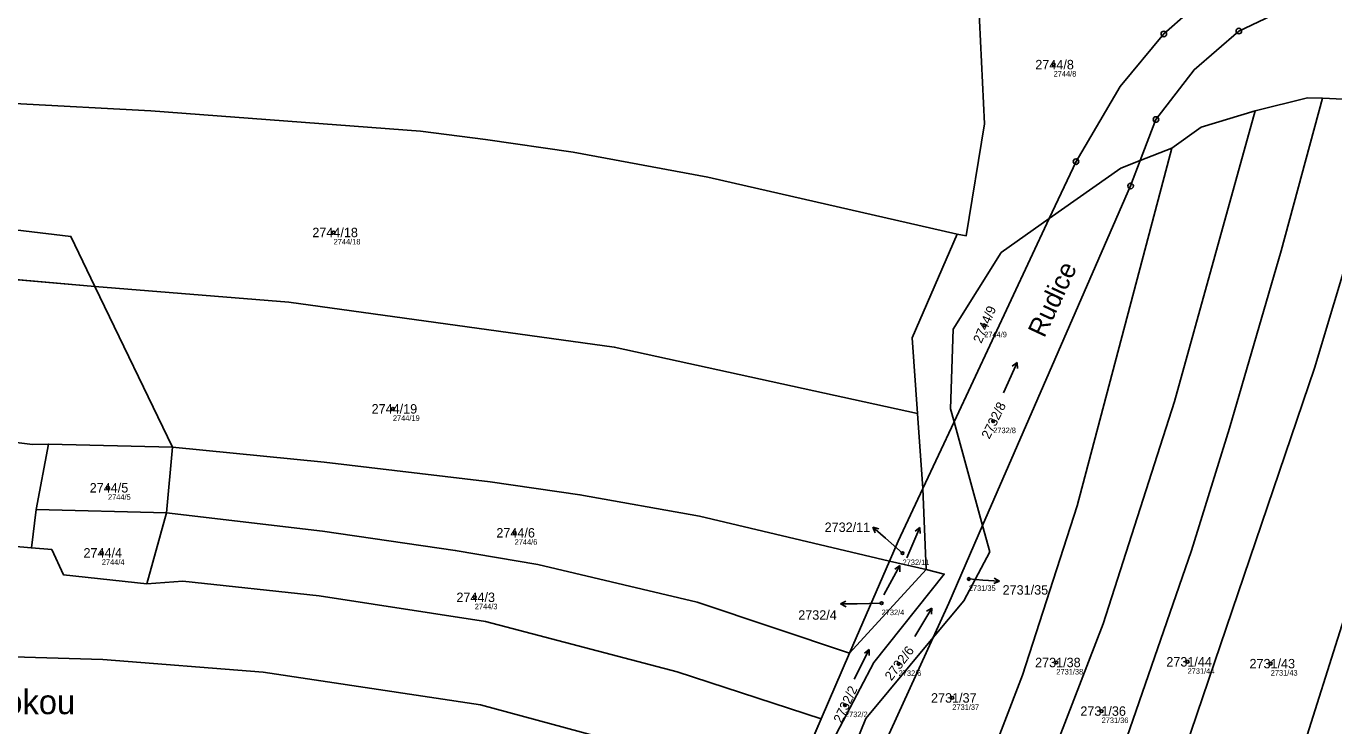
# Model space of a CAD drawing. Extents: x -739214 to -733252, y -1147612 to -1142842.
# Drawn here: x -737699 to -737463.1, y -1144600.1 to -1144474 of the extents above; entities that cross this region are included whole.
import ezdxf

# ---------------------------------------------------------------- set-up
doc = ezdxf.new("R2010")
doc.units = 0
for name, color, linetype in [('Definiční body', 7, 'Continuous'), ('Hranice parcel', 7, 'Continuous'), ('Parcelní čísla', 7, 'Continuous'), ('Polygon parcely', 7, 'Continuous'), ('Pop  PČ popisy', 7, 'Continuous'), ('Značky bodu BP', 7, 'Continuous'), ('Značky kultur', 7, 'Continuous')]:
    doc.layers.add(name, color=color, linetype=linetype)

msp = doc.modelspace()

# ---------------------------------------------------------------- linework, layer by layer
at = {"layer": 'Definiční body'}
for centre in [(-737513.69, -1144480.94), (-737643.55, -1144511.2), (-737526.21, -1144527.94), (-737632.86, -1144543), (-737524.58, -1144545.22), (-737684.24, -1144557.23), (-737610.9, -1144565.34), (-737685.36, -1144568.96), (-737540.93, -1144569), (-737528.98, -1144573.67), (-737618.09, -1144576.97), (-737544.71, -1144578.03), (-737541.64, -1144588.99), (-737513.19, -1144588.72), (-737489.52, -1144588.6), (-737474.52, -1144588.93), (-737531.96, -1144595.11), (-737551.32, -1144596.41), (-737505.03, -1144597.48)]:
    msp.add_circle(centre, 0.25, dxfattribs=at)
at = {"layer": 'Hranice parcel'}
for p, q in [((-737465.22, -1144486.97), (-737452.77, -1144487.61)), ((-737498.05, -1144498.22), (-737492.36, -1144496.01)), ((-737514.47, -1144508.7), (-737531.64, -1144545.31)), ((-737727.43, -1144517.4), (-737686.65, -1144520.92)), ((-737672.64, -1144549.91), (-737686.65, -1144520.92)), ((-737538.24, -1144543.81), (-737537.28, -1144557.34)), ((-737531.64, -1144545.31), (-737537.28, -1144557.34)), ((-737526.49, -1144564.03), (-737531.64, -1144545.31)), ((-737695, -1144549.36), (-737697.18, -1144561.12)), ((-737672.64, -1144549.91), (-737695, -1144549.36)), ((-737673.69, -1144561.74), (-737672.64, -1144549.91)), ((-737537.28, -1144557.34), (-737536.66, -1144571.93)), ((-737697.18, -1144561.12), (-737698.06, -1144568.08)), ((-737673.69, -1144561.74), (-737697.18, -1144561.12)), ((-737673.69, -1144561.74), (-737677.25, -1144574.53)), ((-737543.29, -1144570.44), (-737550.49, -1144587.04)), ((-737536.66, -1144571.93), (-737543.29, -1144570.44)), ((-737536.66, -1144571.93), (-737550.49, -1144587.04)), ((-737550.49, -1144587.04), (-737555.62, -1144598.88)), ((-737555.62, -1144598.88), (-737561.95, -1144613.5))]:
    msp.add_line(p, q, dxfattribs=at)
for points in [[(-737527.8, -1144458.01), (-737526.15, -1144491.59), (-737529.44, -1144511.78), (-737531.09, -1144511.5)], [(-737469.53, -1144461.1), (-737485.03, -1144467.62), (-737493.81, -1144475.41), (-737501.71, -1144484.9), (-737509.65, -1144498.42), (-737514.47, -1144508.7)], [(-737374.74, -1144470.47), (-737382.92, -1144472.63), (-737419.58, -1144470.13), (-737450.31, -1144468.38), (-737461.65, -1144467.91), (-737469.75, -1144469.95), (-737480.28, -1144474.89), (-737488.35, -1144481.87), (-737495.24, -1144490.83), (-737498.05, -1144498.22)], [(-737785.6, -1144478.09), (-737733.45, -1144484.87), (-737701.09, -1144487.96), (-737676.5, -1144489.26), (-737627.87, -1144492.95), (-737616.17, -1144494.42), (-737600.37, -1144496.74), (-737576.07, -1144501.23), (-737531.09, -1144511.5)], [(-737543.73, -1144698.47), (-737533.64, -1144680.41), (-737523.36, -1144658.64), (-737509.33, -1144625.43), (-737500.48, -1144602.25), (-737488.81, -1144568.54), (-737481.99, -1144546.46), (-737472.66, -1144514.49), (-737465.22, -1144486.97)], [(-737452.77, -1144487.61), (-737459.66, -1144512.44), (-737466.65, -1144535.64), (-737491.04, -1144607.5), (-737507.48, -1144650.85), (-737517.87, -1144673.95), (-737535.46, -1144706.84)], [(-737477.36, -1144489.25), (-737467.88, -1144486.94), (-737465.22, -1144486.97)], [(-737477.36, -1144489.25), (-737491.89, -1144541.69), (-737504.74, -1144581.75), (-737522.97, -1144628.95), (-737538.2, -1144664.88), (-737549.89, -1144690.4)], [(-737492.36, -1144496.01), (-737487.06, -1144492.24), (-737477.36, -1144489.25)], [(-737430.84, -1144490.18), (-737452.53, -1144552.95), (-737469.44, -1144606.6), (-737487.79, -1144657.32)], [(-737556.65, -1144679.62), (-737529.76, -1144618.22), (-737519.32, -1144590.99), (-737509.46, -1144560.48), (-737492.36, -1144496.01)], [(-737498.05, -1144498.22), (-737499.8, -1144502.82), (-737526.49, -1144564.03)], [(-737514.47, -1144508.7), (-737501.59, -1144499.6), (-737498.05, -1144498.22)], [(-737686.65, -1144520.92), (-737690.94, -1144511.91), (-737709.62, -1144509.71), (-737716.8, -1144508.31), (-737725.74, -1144515.57), (-737727.43, -1144517.4)], [(-737531.64, -1144545.31), (-737532.27, -1144543), (-737531.83, -1144528.62), (-737523.13, -1144514.82), (-737514.47, -1144508.7)], [(-737531.09, -1144511.5), (-737539.21, -1144530.18), (-737538.24, -1144543.81)], [(-737686.65, -1144520.92), (-737651.64, -1144523.76), (-737592.94, -1144531.85), (-737538.24, -1144543.81)], [(-737739.08, -1144544.3), (-737727.27, -1144545.46), (-737720.31, -1144546.63), (-737697.89, -1144549.41), (-737695, -1144549.36)], [(-737543.29, -1144570.44), (-737577.59, -1144562.37), (-737599.12, -1144558.48), (-737615.29, -1144556.13), (-737645.28, -1144552.58), (-737672.64, -1144549.91)], [(-737915.23, -1144553.85), (-737809.84, -1144559.77), (-737767.94, -1144562.09), (-737698.06, -1144568.08)], [(-737537.28, -1144557.34), (-737541.74, -1144566.86), (-737543.29, -1144570.44)], [(-737550.49, -1144587.04), (-737577.98, -1144577.84), (-737606.71, -1144571.06), (-737621.62, -1144568.51), (-737645.56, -1144565.07), (-737673.69, -1144561.74)], [(-737535.43, -1144584.24), (-737529.88, -1144577.6), (-737525.18, -1144568.79), (-737526.49, -1144564.03)], [(-737526.49, -1144564.03), (-737532.59, -1144578.03), (-737535.43, -1144584.24)], [(-737698.06, -1144568.08), (-737694.4, -1144568.38), (-737692.27, -1144572.92), (-737677.25, -1144574.53)], [(-737575.22, -1144650.26), (-737570.05, -1144641.02), (-737567.29, -1144634.02), (-737553.54, -1144602.81), (-737546.11, -1144588.73), (-737533.41, -1144572.78), (-737536.66, -1144571.93)], [(-737677.25, -1144574.53), (-737670.78, -1144574.07), (-737646.17, -1144576.7), (-737616.17, -1144581.32), (-737581.61, -1144590.43), (-737555.62, -1144598.88)], [(-737869.05, -1144579.05), (-737803.9, -1144581.02), (-737715.55, -1144587.26), (-737685.17, -1144588.21), (-737656.28, -1144590.45), (-737617.07, -1144596.37), (-737591.52, -1144603.26), (-737561.95, -1144613.5)], [(-737575.25, -1144657.54), (-737564.96, -1144634.24), (-737556.66, -1144621.17), (-737547.58, -1144598.79), (-737535.43, -1144584.24)], [(-737535.43, -1144584.24), (-737560.22, -1144638.53), (-737563.5, -1144650.83), (-737562.12, -1144666.52), (-737557.13, -1144678.86), (-737556.65, -1144679.62)]]:
    msp.add_lwpolyline(points, dxfattribs=at)
at = {"layer": 'Polygon parcely'}
for points in [[(-737676.5, -1144489.26), (-737627.87, -1144492.95), (-737616.17, -1144494.42), (-737600.37, -1144496.74), (-737576.07, -1144501.23), (-737531.09, -1144511.5), (-737529.44, -1144511.78), (-737526.15, -1144491.59), (-737527.8, -1144458.01), (-737551.39, -1144455.57), (-737569.83, -1144452.11), (-737583.62, -1144450.77), (-737650.15, -1144446.91), (-737705.41, -1144442.38), (-737711.09, -1144441.92), (-737719.38, -1144441.24), (-737747.06, -1144439.73), (-737762.92, -1144440.22), (-737769.4, -1144441.94), (-737768.36, -1144448.37), (-737773.14, -1144456.81), (-737785.6, -1144478.09), (-737733.45, -1144484.87), (-737701.09, -1144487.96)], [(-737531.83, -1144528.62), (-737523.13, -1144514.82), (-737514.47, -1144508.7), (-737509.65, -1144498.42), (-737501.71, -1144484.9), (-737493.81, -1144475.41), (-737485.03, -1144467.62), (-737469.53, -1144461.1), (-737511.53, -1144457.57), (-737512.79, -1144461.8), (-737527.8, -1144458.01), (-737526.15, -1144491.59), (-737529.44, -1144511.78), (-737531.09, -1144511.5), (-737539.21, -1144530.18), (-737538.24, -1144543.81), (-737537.28, -1144557.34), (-737531.64, -1144545.31), (-737532.27, -1144543)], [(-737493.81, -1144475.41), (-737501.71, -1144484.9), (-737509.65, -1144498.42), (-737514.47, -1144508.7), (-737501.59, -1144499.6), (-737498.05, -1144498.22), (-737495.24, -1144490.83), (-737488.35, -1144481.87), (-737480.28, -1144474.89), (-737469.75, -1144469.95), (-737461.65, -1144467.91), (-737450.31, -1144468.38), (-737419.58, -1144470.13), (-737382.92, -1144472.63), (-737374.74, -1144470.47), (-737378.93, -1144463.01), (-737385.16, -1144464.54), (-737419.08, -1144462.48), (-737453.02, -1144459.62), (-737469.53, -1144461.1), (-737485.03, -1144467.62)], [(-737498.05, -1144498.22), (-737492.36, -1144496.01), (-737487.06, -1144492.24), (-737477.36, -1144489.25), (-737467.88, -1144486.94), (-737465.22, -1144486.97), (-737452.77, -1144487.61), (-737430.84, -1144490.18), (-737410.03, -1144495.19), (-737393.15, -1144502.38), (-737385.05, -1144506.29), (-737378.65, -1144511.97), (-737367.72, -1144498.15), (-737363.27, -1144492.97), (-737374.74, -1144470.47), (-737382.92, -1144472.63), (-737419.58, -1144470.13), (-737450.31, -1144468.38), (-737461.65, -1144467.91), (-737469.75, -1144469.95), (-737480.28, -1144474.89), (-737488.35, -1144481.87), (-737495.24, -1144490.83)], [(-737538.2, -1144664.88), (-737549.89, -1144690.4), (-737546.72, -1144695.45), (-737543.73, -1144698.47), (-737533.64, -1144680.41), (-737523.36, -1144658.64), (-737509.33, -1144625.43), (-737500.48, -1144602.25), (-737488.81, -1144568.54), (-737481.99, -1144546.46), (-737472.66, -1144514.49), (-737465.22, -1144486.97), (-737467.88, -1144486.94), (-737477.36, -1144489.25), (-737491.89, -1144541.69), (-737504.74, -1144581.75), (-737522.97, -1144628.95)], [(-737452.77, -1144487.61), (-737465.22, -1144486.97), (-737472.66, -1144514.49), (-737481.99, -1144546.46), (-737488.81, -1144568.54), (-737500.48, -1144602.25), (-737509.33, -1144625.43), (-737523.36, -1144658.64), (-737533.64, -1144680.41), (-737543.73, -1144698.47), (-737535.46, -1144706.84), (-737517.87, -1144673.95), (-737507.48, -1144650.85), (-737491.04, -1144607.5), (-737466.65, -1144535.64), (-737459.66, -1144512.44)], [(-737535.46, -1144706.84), (-737528.5, -1144713.88), (-737524.9, -1144718.17), (-737522.78, -1144714.79), (-737517.37, -1144703.59), (-737513.71, -1144695.94), (-737505.37, -1144683.55), (-737487.79, -1144657.32), (-737469.44, -1144606.6), (-737452.53, -1144552.95), (-737430.84, -1144490.18), (-737452.77, -1144487.61), (-737459.66, -1144512.44), (-737466.65, -1144535.64), (-737491.04, -1144607.5), (-737507.48, -1144650.85), (-737517.87, -1144673.95)], [(-737549.89, -1144690.4), (-737538.2, -1144664.88), (-737522.97, -1144628.95), (-737504.74, -1144581.75), (-737491.89, -1144541.69), (-737477.36, -1144489.25), (-737487.06, -1144492.24), (-737492.36, -1144496.01), (-737509.46, -1144560.48), (-737519.32, -1144590.99), (-737529.76, -1144618.22), (-737556.65, -1144679.62)], [(-737437.82, -1144568.21), (-737410.03, -1144495.19), (-737430.84, -1144490.18), (-737452.53, -1144552.95), (-737469.44, -1144606.6), (-737487.79, -1144657.32), (-737477.29, -1144642.31), (-737452.14, -1144608.41)], [(-737563.5, -1144650.83), (-737562.12, -1144666.52), (-737557.13, -1144678.86), (-737556.65, -1144679.62), (-737529.76, -1144618.22), (-737519.32, -1144590.99), (-737509.46, -1144560.48), (-737492.36, -1144496.01), (-737498.05, -1144498.22), (-737499.8, -1144502.82), (-737526.49, -1144564.03), (-737525.18, -1144568.79), (-737529.88, -1144577.6), (-737535.43, -1144584.24), (-737560.22, -1144638.53)], [(-737514.47, -1144508.7), (-737531.64, -1144545.31), (-737526.49, -1144564.03), (-737499.8, -1144502.82), (-737498.05, -1144498.22), (-737501.59, -1144499.6)], [(-737716.8, -1144508.31), (-737725.74, -1144515.57), (-737727.43, -1144517.4), (-737686.65, -1144520.92), (-737690.94, -1144511.91), (-737709.62, -1144509.71)], [(-737531.64, -1144545.31), (-737514.47, -1144508.7), (-737523.13, -1144514.82), (-737531.83, -1144528.62), (-737532.27, -1144543)], [(-737738.86, -1144537.12), (-737739.08, -1144544.3), (-737727.27, -1144545.46), (-737720.31, -1144546.63), (-737697.89, -1144549.41), (-737695, -1144549.36), (-737672.64, -1144549.91), (-737686.65, -1144520.92), (-737727.43, -1144517.4), (-737731.38, -1144522.61)], [(-737543.29, -1144570.44), (-737541.74, -1144566.86), (-737537.28, -1144557.34), (-737538.24, -1144543.81), (-737592.94, -1144531.85), (-737651.64, -1144523.76), (-737686.65, -1144520.92), (-737672.64, -1144549.91), (-737645.28, -1144552.58), (-737615.29, -1144556.13), (-737599.12, -1144558.48), (-737577.59, -1144562.37)], [(-737920.23, -1144544.27), (-737917.82, -1144547.53), (-737915.23, -1144553.85), (-737809.84, -1144559.77), (-737767.94, -1144562.09), (-737698.06, -1144568.08), (-737697.18, -1144561.12), (-737695, -1144549.36), (-737697.89, -1144549.41), (-737720.31, -1144546.63), (-737727.27, -1144545.46), (-737739.08, -1144544.3), (-737767.34, -1144543.94), (-737799.75, -1144541.03), (-737830.89, -1144540), (-737871.65, -1144536.72), (-737917.65, -1144533.91), (-737921.63, -1144533.78)], [(-737547.58, -1144598.79), (-737535.43, -1144584.24), (-737532.59, -1144578.03), (-737526.49, -1144564.03), (-737531.64, -1144545.31), (-737537.28, -1144557.34), (-737536.66, -1144571.93), (-737533.41, -1144572.78), (-737546.11, -1144588.73), (-737553.54, -1144602.81), (-737567.29, -1144634.02), (-737570.05, -1144641.02), (-737575.22, -1144650.26), (-737575.25, -1144657.54), (-737564.96, -1144634.24), (-737556.66, -1144621.17)], [(-737672.64, -1144549.91), (-737695, -1144549.36), (-737697.18, -1144561.12), (-737673.69, -1144561.74)], [(-737615.29, -1144556.13), (-737645.28, -1144552.58), (-737672.64, -1144549.91), (-737673.69, -1144561.74), (-737645.56, -1144565.07), (-737621.62, -1144568.51), (-737606.71, -1144571.06), (-737577.98, -1144577.84), (-737550.49, -1144587.04), (-737543.29, -1144570.44), (-737577.59, -1144562.37), (-737599.12, -1144558.48)], [(-737656.28, -1144590.45), (-737617.07, -1144596.37), (-737591.52, -1144603.26), (-737561.95, -1144613.5), (-737555.62, -1144598.88), (-737581.61, -1144590.43), (-737616.17, -1144581.32), (-737646.17, -1144576.7), (-737670.78, -1144574.07), (-737677.25, -1144574.53), (-737692.27, -1144572.92), (-737694.4, -1144568.38), (-737698.06, -1144568.08), (-737767.94, -1144562.09), (-737809.84, -1144559.77), (-737915.23, -1144553.85), (-737916.31, -1144559.61), (-737862.81, -1144564.94), (-737863.56, -1144573.56), (-737869.05, -1144579.05), (-737803.9, -1144581.02), (-737715.55, -1144587.26), (-737685.17, -1144588.21)], [(-737541.74, -1144566.86), (-737543.29, -1144570.44), (-737536.66, -1144571.93), (-737537.28, -1144557.34)], [(-737677.25, -1144574.53), (-737673.69, -1144561.74), (-737697.18, -1144561.12), (-737698.06, -1144568.08), (-737694.4, -1144568.38), (-737692.27, -1144572.92)], [(-737616.17, -1144581.32), (-737581.61, -1144590.43), (-737555.62, -1144598.88), (-737550.49, -1144587.04), (-737577.98, -1144577.84), (-737606.71, -1144571.06), (-737621.62, -1144568.51), (-737645.56, -1144565.07), (-737673.69, -1144561.74), (-737677.25, -1144574.53), (-737670.78, -1144574.07), (-737646.17, -1144576.7)], [(-737532.59, -1144578.03), (-737535.43, -1144584.24), (-737529.88, -1144577.6), (-737525.18, -1144568.79), (-737526.49, -1144564.03)], [(-737536.66, -1144571.93), (-737543.29, -1144570.44), (-737550.49, -1144587.04)], [(-737533.41, -1144572.78), (-737536.66, -1144571.93), (-737550.49, -1144587.04), (-737555.62, -1144598.88), (-737561.95, -1144613.5), (-737568.5, -1144628.61), (-737570.39, -1144632.98), (-737573.23, -1144641.35), (-737575.21, -1144647.17), (-737575.22, -1144650.26), (-737570.05, -1144641.02), (-737567.29, -1144634.02), (-737553.54, -1144602.81), (-737546.11, -1144588.73)], [(-737598.66, -1144617.19), (-737580.09, -1144623.04), (-737568.5, -1144628.61), (-737561.95, -1144613.5), (-737591.52, -1144603.26), (-737617.07, -1144596.37), (-737656.28, -1144590.45), (-737685.17, -1144588.21), (-737715.55, -1144587.26), (-737803.9, -1144581.02), (-737869.05, -1144579.05), (-737912.96, -1144576.92), (-737906.92, -1144591.77), (-737867.39, -1144594.16), (-737850.07, -1144594.84), (-737822.81, -1144594.85), (-737797.36, -1144595.68), (-737764.97, -1144597.96), (-737721.14, -1144601.78), (-737682.9, -1144603.46), (-737658.14, -1144605.97), (-737622.11, -1144611.46)], [(-737571.24, -1144680.19), (-737568.06, -1144685.58), (-737561.09, -1144689.76), (-737556.65, -1144679.62), (-737557.13, -1144678.86), (-737562.12, -1144666.52), (-737563.5, -1144650.83), (-737560.22, -1144638.53), (-737535.43, -1144584.24), (-737547.58, -1144598.79), (-737556.66, -1144621.17), (-737564.96, -1144634.24), (-737575.25, -1144657.54), (-737575.28, -1144663.53)]]:
    msp.add_lwpolyline(points, close=True, dxfattribs=at)
msp.add_lwpolyline([(-737709.62, -1144509.71), (-737690.94, -1144511.91), (-737686.65, -1144520.92), (-737651.64, -1144523.76), (-737592.94, -1144531.85), (-737538.24, -1144543.81), (-737539.21, -1144530.18), (-737531.09, -1144511.5), (-737576.07, -1144501.23), (-737600.37, -1144496.74), (-737616.17, -1144494.42), (-737627.87, -1144492.95), (-737676.5, -1144489.26), (-737701.09, -1144487.96)], dxfattribs=at)
at = {"layer": 'Pop  PČ popisy'}
for p, q in [((-737544.04, -1144566.3), (-737546.31, -1144564.33)), ((-737546.31, -1144564.33), (-737545.22, -1144564.61)), ((-737546.31, -1144564.33), (-737545.88, -1144565.37)), ((-737540.93, -1144569), (-737544.04, -1144566.3)), ((-737528.98, -1144573.67), (-737526.44, -1144573.87)), ((-737523.45, -1144574.08), (-737524.41, -1144573.51)), ((-737526.44, -1144573.87), (-737523.45, -1144574.08)), ((-737523.45, -1144574.08), (-737524.48, -1144574.51)), ((-737552.14, -1144578.17), (-737551.15, -1144577.65)), ((-737549.14, -1144578.12), (-737552.14, -1144578.17)), ((-737552.14, -1144578.17), (-737551.13, -1144578.66)), ((-737544.71, -1144578.03), (-737549.14, -1144578.12))]:
    msp.add_line(p, q, dxfattribs=at)
at = {"layer": 'Značky bodu BP'}
for centre, radius in [((-737480.28, -1144474.89), 0.5), ((-737493.81, -1144475.41), 0.5), ((-737493.81, -1144475.41), 0.0303), ((-737480.28, -1144474.89), 0.0303), ((-737495.24, -1144490.83), 0.5), ((-737495.24, -1144490.83), 0.0303), ((-737509.65, -1144498.42), 0.5), ((-737509.65, -1144498.42), 0.0303), ((-737499.8, -1144502.82), 0.5), ((-737499.8, -1144502.82), 0.0303)]:
    msp.add_circle(centre, radius, dxfattribs=at)
at = {"layer": 'Značky kultur'}
for p, q in [((-737522.72, -1144540.11), (-737520.29, -1144534.63)), ((-737520.29, -1144534.63), (-737521.14, -1144535.32)), ((-737520.29, -1144534.63), (-737520.22, -1144535.72)), ((-737540.19, -1144569.88), (-737537.84, -1144564.36)), ((-737537.84, -1144564.36), (-737538.69, -1144565.06)), ((-737537.84, -1144564.36), (-737537.76, -1144565.45)), ((-737544.32, -1144576.5), (-737541.41, -1144571.26)), ((-737541.41, -1144571.26), (-737542.32, -1144571.87)), ((-737541.41, -1144571.26), (-737541.45, -1144572.35)), ((-737538.75, -1144584.05), (-737535.66, -1144578.91)), ((-737535.66, -1144578.91), (-737536.59, -1144579.49)), ((-737535.66, -1144578.91), (-737535.73, -1144580)), ((-737549.67, -1144591.72), (-737546.94, -1144586.38)), ((-737546.94, -1144586.38), (-737547.83, -1144587.02)), ((-737546.94, -1144586.38), (-737546.94, -1144587.47))]:
    msp.add_line(p, q, dxfattribs=at)

# ---------------------------------------------------------------- texts
at = {"layer": 'Definiční body'}
for s, p in [('2744/8', (-737513.69, -1144483.1)), ('2744/18', (-737643.55, -1144513.36)), ('2744/9', (-737526.21, -1144530.1)), ('2744/19', (-737632.86, -1144545.16)), ('2732/8', (-737524.58, -1144547.38)), ('2744/5', (-737684.24, -1144559.39)), ('2744/6', (-737610.9, -1144567.5)), ('2744/4', (-737685.36, -1144571.12)), ('2732/11', (-737540.93, -1144571.16)), ('2731/35', (-737528.98, -1144575.83)), ('2744/3', (-737618.09, -1144579.13)), ('2732/4', (-737544.71, -1144580.19)), ('2732/6', (-737541.64, -1144591.15)), ('2731/38', (-737513.19, -1144590.88)), ('2731/44', (-737489.52, -1144590.76)), ('2731/43', (-737474.52, -1144591.09)), ('2731/37', (-737531.96, -1144597.27)), ('2732/2', (-737551.32, -1144598.57)), ('2731/36', (-737505.03, -1144599.64))]:
    msp.add_text(s, height=1, dxfattribs=at).set_placement(p)
at = {"layer": 'Parcelní čísla'}
for s, p in [('2744/8', (-737516.99, -1144481.79)), ('2744/18', (-737647.39, -1144512.05)), ('2744/19', (-737636.7, -1144543.85)), ('2744/5', (-737687.55, -1144558.08)), ('2732/11', (-737554.99, -1144565.19)), ('2744/6', (-737614.2, -1144566.19)), ('2744/4', (-737688.67, -1144569.81)), ('2744/3', (-737621.4, -1144577.82)), ('2731/35', (-737522.89, -1144576.49)), ('2732/4', (-737559.75, -1144581.01)), ('2731/38', (-737517.03, -1144589.57)), ('2731/44', (-737493.36, -1144589.45)), ('2731/43', (-737478.36, -1144589.78)), ('2731/37', (-737535.8, -1144595.96)), ('2731/36', (-737508.87, -1144598.33))]:
    msp.add_text(s, height=1.7, dxfattribs=at).set_placement(p)
for s, rotation, p in [('2744/9', 67, (-737526.72, -1144531.31)), ('2732/8', 64, (-737525.27, -1144548.56)), ('2732/6', 53, (-737542.95, -1144592.14)), ('2732/2', 65, (-737551.95, -1144599.77))]:
    msp.add_text(s, height=1.7, rotation=rotation, dxfattribs=at).set_placement(p)
at = {"layer": 'Pop  PČ popisy'}
msp.add_text('Rudice', height=3.4, rotation=65, dxfattribs=at).set_placement((-737515.38, -1144530.34))
msp.add_text('Za stokou', height=4.4, dxfattribs=at).set_placement((-737716.02, -1144598.04))

doc.saveas('drawing.dxf')
